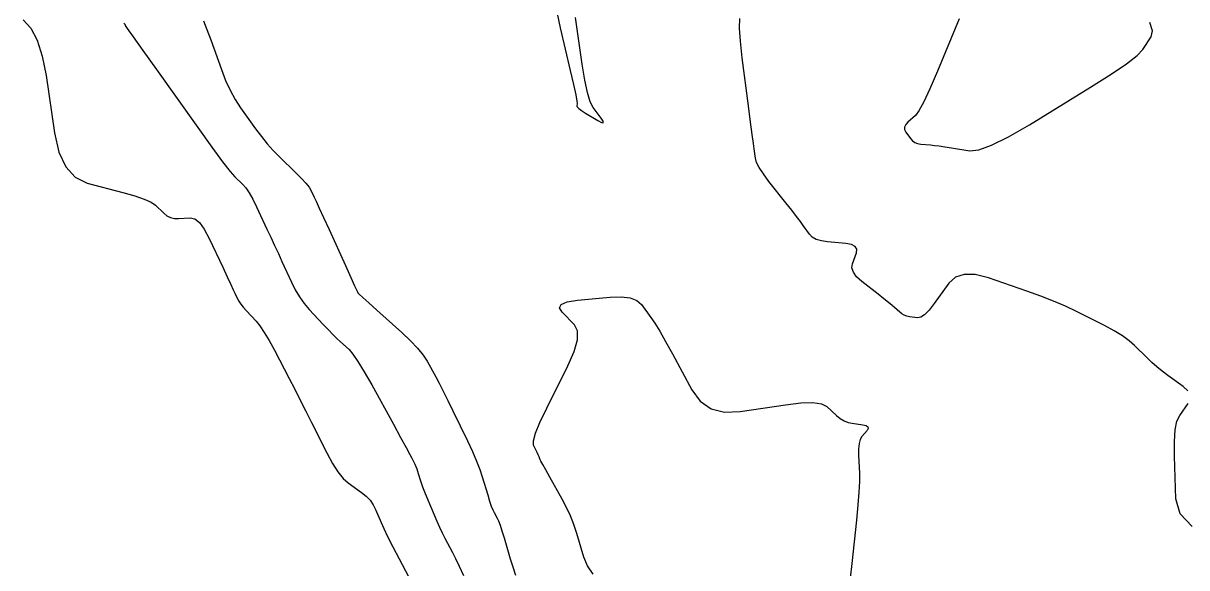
# Model space of a CAD drawing. Extents: x 2082232 to 2083549, y 592624 to 593832.
# Drawn here: x 2082396.7 to 2082476.3, y 593698.6 to 593735.9 of the extents above; entities that cross this region are included whole.
import ezdxf

# ---------------------------------------------------------------- set-up
doc = ezdxf.new("R2010")
doc.units = 0
doc.layers.add('DT_X_Contour_Minor', color=7, linetype='Continuous')

msp = doc.modelspace()

# ---------------------------------------------------------------- linework, layer by layer
at = {"layer": 'DT_X_Contour_Minor'}
for points in [[(2082396.661, 593736.124), (2082397.182, 593735.558), (2082397.616, 593734.733), (2082397.962, 593733.649), (2082398.221, 593732.307), (2082398.796, 593728.383), (2082399.099, 593727.065), (2082399.575, 593726.055), (2082400.224, 593725.353), (2082401.046, 593724.959), (2082403.471, 593724.318), (2082404.292, 593724.082), (2082404.94, 593723.856), (2082405.412, 593723.639), (2082405.71, 593723.432), (2082406.272, 593722.891), (2082406.494, 593722.716), (2082406.738, 593722.597), (2082407.004, 593722.534), (2082407.292, 593722.527), (2082408.09, 593722.582), (2082408.396, 593722.509), (2082408.713, 593722.246), (2082409.042, 593721.794), (2082409.384, 593721.153), (2082410.311, 593719.192), (2082410.623, 593718.53), (2082410.865, 593718.015), (2082411.037, 593717.647), (2082411.14, 593717.426), (2082411.318, 593717.032), (2082411.408, 593716.87), (2082411.542, 593716.678), (2082411.721, 593716.457), (2082411.944, 593716.207), (2082412.601, 593715.501), (2082412.864, 593715.179), (2082413.159, 593714.741), (2082413.488, 593714.187), (2082413.85, 593713.518), (2082414.859, 593711.581), (2082415.239, 593710.848), (2082415.622, 593710.101), (2082416.009, 593709.341), (2082416.398, 593708.568), (2082417.442, 593706.488), (2082417.827, 593705.775), (2082418.2, 593705.196), (2082418.56, 593704.75), (2082418.908, 593704.438), (2082419.818, 593703.784), (2082420.134, 593703.527), (2082420.4, 593703.248), (2082420.615, 593702.945), (2082420.779, 593702.619), (2082421.151, 593701.72), (2082421.333, 593701.312), (2082421.601, 593700.761), (2082421.954, 593700.069), (2082422.392, 593699.234), (2082423.675, 593696.82)], [(2082409.004, 593736.058), (2082409.236, 593735.457), (2082409.495, 593734.749), (2082410.218, 593732.716), (2082410.504, 593731.981), (2082410.819, 593731.302), (2082411.162, 593730.677), (2082411.534, 593730.107), (2082412.565, 593728.661), (2082412.957, 593728.136), (2082413.358, 593727.643), (2082413.77, 593727.183), (2082414.191, 593726.756), (2082415.326, 593725.661), (2082415.71, 593725.279), (2082416.009, 593724.954), (2082416.223, 593724.685), (2082416.352, 593724.474), (2082416.583, 593723.985), (2082416.711, 593723.709), (2082416.922, 593723.247), (2082417.217, 593722.601), (2082417.595, 593721.769), (2082418.713, 593719.304), (2082419.08, 593718.495), (2082419.344, 593717.915), (2082419.505, 593717.565), (2082419.562, 593717.444), (2082419.576, 593717.429), (2082419.661, 593717.352), (2082419.905, 593717.131), (2082420.308, 593716.768), (2082420.87, 593716.261), (2082422.581, 593714.719), (2082423.169, 593714.164), (2082423.653, 593713.652), (2082424.031, 593713.186), (2082424.304, 593712.764), (2082424.891, 593711.699), (2082425.129, 593711.253), (2082425.406, 593710.715), (2082425.72, 593710.086), (2082426.072, 593709.364), (2082427.061, 593707.316), (2082427.402, 593706.586), (2082427.686, 593705.932), (2082427.912, 593705.354), (2082428.079, 593704.852), (2082428.449, 593703.615), (2082428.58, 593703.191), (2082428.696, 593702.849), (2082428.798, 593702.587), (2082428.884, 593702.407), (2082429.095, 593702.034), (2082429.184, 593701.845), (2082429.293, 593701.556), (2082429.42, 593701.167), (2082429.568, 593700.68), (2082429.987, 593699.246), (2082430.159, 593698.697), (2082430.361, 593698.125)], [(2082433.2, 593736.556), (2082433.42, 593735.584), (2082434.097, 593732.665), (2082434.318, 593731.701), (2082434.471, 593730.998), (2082434.558, 593730.556), (2082434.578, 593730.374), (2082434.543, 593730.238), (2082434.571, 593730.169), (2082434.681, 593730.065), (2082434.873, 593729.925), (2082435.148, 593729.749), (2082435.99, 593729.234), (2082436.241, 593729.099), (2082436.362, 593729.081), (2082436.352, 593729.181), (2082436.213, 593729.397), (2082435.668, 593730.13)], [(2082435.668, 593730.13), (2082435.468, 593730.521), (2082435.277, 593731.143), (2082435.093, 593731.997), (2082434.919, 593733.082), (2082434.465, 593736.285)], [(2082476.361, 593710.749), (2082476.045, 593711.034), (2082475.002, 593711.789), (2082474.619, 593712.076), (2082474.255, 593712.372), (2082473.909, 593712.678), (2082473.581, 593712.992), (2082472.731, 593713.842), (2082472.362, 593714.166), (2082471.894, 593714.5), (2082471.327, 593714.846), (2082470.66, 593715.202), (2082468.749, 593716.167), (2082467.999, 593716.526), (2082467.182, 593716.878), (2082466.299, 593717.224), (2082465.349, 593717.564), (2082462.727, 593718.462), (2082461.82, 593718.691), (2082461.065, 593718.707), (2082460.463, 593718.508), (2082460.012, 593718.096), (2082459.013, 593716.71), (2082458.66, 593716.259), (2082458.351, 593715.945), (2082458.085, 593715.768), (2082457.863, 593715.728), (2082457.327, 593715.806), (2082457.135, 593715.847), (2082456.959, 593715.911), (2082456.799, 593715.999), (2082456.656, 593716.11), (2082456.298, 593716.439), (2082456.127, 593716.588), (2082455.885, 593716.788), (2082455.571, 593717.04), (2082455.185, 593717.343), (2082454.061, 593718.22), (2082453.704, 593718.542), (2082453.478, 593718.852), (2082453.382, 593719.149), (2082453.417, 593719.432), (2082453.682, 593720.172), (2082453.711, 593720.421), (2082453.599, 593720.61), (2082453.346, 593720.741), (2082452.952, 593720.813), (2082451.714, 593720.927), (2082451.287, 593720.992), (2082450.937, 593721.103), (2082450.664, 593721.259), (2082450.467, 593721.46), (2082450.043, 593722.058), (2082449.85, 593722.322), (2082449.588, 593722.669), (2082449.257, 593723.096), (2082448.858, 593723.605), (2082447.701, 593725.071), (2082447.318, 593725.582), (2082447.035, 593726.016), (2082446.852, 593726.372), (2082446.769, 593726.651), (2082446.684, 593727.292), (2082446.636, 593727.656), (2082446.555, 593728.269), (2082446.442, 593729.131), (2082446.297, 593730.241), (2082445.866, 593733.533), (2082445.742, 593734.655), (2082445.692, 593735.551), (2082445.717, 593736.222)], [(2082460.715, 593736.182), (2082459.231, 593732.608), (2082458.719, 593731.414), (2082458.299, 593730.512), (2082457.969, 593729.902), (2082457.731, 593729.584), (2082457.216, 593729.125), (2082457.062, 593728.954), (2082456.985, 593728.784), (2082456.987, 593728.615), (2082457.066, 593728.448), (2082457.382, 593728.002), (2082457.516, 593727.853), (2082457.681, 593727.74), (2082457.877, 593727.664), (2082458.105, 593727.623), (2082458.753, 593727.564), (2082459.024, 593727.535), (2082459.353, 593727.493), (2082459.74, 593727.438), (2082460.184, 593727.37), (2082461.445, 593727.172), (2082462.055, 593727.227), (2082462.939, 593727.541), (2082464.098, 593728.114), (2082465.53, 593728.947), (2082469.716, 593731.513), (2082471.116, 593732.396), (2082472.178, 593733.12), (2082472.9, 593733.687), (2082473.284, 593734.094), (2082473.857, 593734.971)], [(2082473.857, 593734.971), (2082473.942, 593735.379), (2082473.766, 593735.949)], [(2082403.539, 593735.904), (2082403.559, 593735.88), (2082403.584, 593735.853), (2082403.592, 593735.844), (2082403.599, 593735.835), (2082403.604, 593735.828), (2082403.608, 593735.821), (2082403.616, 593735.805), (2082403.62, 593735.798), (2082403.624, 593735.789), (2082403.628, 593735.778), (2082403.633, 593735.765), (2082403.646, 593735.727), (2082403.783, 593735.529), (2082404.184, 593734.961), (2082404.85, 593734.025), (2082405.78, 593732.72), (2082408.612, 593728.749), (2082409.567, 593727.421), (2082410.306, 593726.417), (2082410.831, 593725.737), (2082411.141, 593725.38), (2082411.68, 593724.86), (2082411.891, 593724.618), (2082412.118, 593724.283), (2082412.363, 593723.853), (2082412.624, 593723.33), (2082413.342, 593721.81), (2082413.608, 593721.244), (2082413.868, 593720.687), (2082414.121, 593720.138), (2082414.367, 593719.598), (2082415.015, 593718.168), (2082415.274, 593717.65), (2082415.562, 593717.169), (2082415.88, 593716.723), (2082416.228, 593716.314), (2082417.197, 593715.272), (2082417.543, 593714.905), (2082417.853, 593714.586), (2082418.128, 593714.315), (2082418.367, 593714.091), (2082418.958, 593713.559), (2082419.221, 593713.258), (2082419.568, 593712.755), (2082419.999, 593712.048), (2082420.513, 593711.14), (2082421.996, 593708.447), (2082422.492, 593707.544), (2082422.868, 593706.855), (2082423.122, 593706.381), (2082423.256, 593706.121), (2082423.453, 593705.714), (2082423.524, 593705.56), (2082423.588, 593705.402), (2082423.647, 593705.242), (2082423.699, 593705.079), (2082423.83, 593704.641), (2082423.895, 593704.442), (2082423.994, 593704.175), (2082424.126, 593703.838), (2082424.291, 593703.433), (2082424.776, 593702.26), (2082424.96, 593701.83), (2082425.146, 593701.419), (2082425.334, 593701.027), (2082425.526, 593700.654), (2082426.041, 593699.685), (2082426.253, 593699.268), (2082426.505, 593698.744), (2082426.795, 593698.112)], [(2082435.679, 593698.191), (2082435.274, 593698.762), (2082435.02, 593699.36), (2082434.545, 593700.987), (2082434.349, 593701.592), (2082434.118, 593702.184), (2082433.851, 593702.765), (2082433.55, 593703.335), (2082432.698, 593704.838), (2082432.418, 593705.334), (2082432.215, 593705.697), (2082432.09, 593705.926), (2082432.043, 593706.021), (2082432.02, 593706.096), (2082432.002, 593706.144), (2082431.963, 593706.231), (2082431.905, 593706.356), (2082431.826, 593706.521), (2082431.588, 593707.013), (2082431.578, 593707.31), (2082431.725, 593707.832), (2082432.029, 593708.579), (2082432.491, 593709.552), (2082433.933, 593712.446), (2082434.366, 593713.437), (2082434.586, 593714.236), (2082434.592, 593714.846), (2082434.383, 593715.264), (2082433.543, 593716.128), (2082433.372, 593716.421), (2082433.489, 593716.652), (2082433.894, 593716.823), (2082434.588, 593716.932), (2082436.821, 593717.142), (2082437.584, 593717.17), (2082438.197, 593717.096), (2082438.661, 593716.92), (2082438.976, 593716.642), (2082439.615, 593715.766), (2082439.887, 593715.364), (2082440.224, 593714.813), (2082440.624, 593714.114), (2082441.089, 593713.266), (2082442.415, 593710.809), (2082442.995, 593710.025), (2082443.741, 593709.515), (2082444.653, 593709.279), (2082445.732, 593709.318), (2082448.828, 593709.788), (2082449.876, 593709.913), (2082450.696, 593709.937), (2082451.29, 593709.858), (2082451.656, 593709.677), (2082452.33, 593709.06), (2082452.586, 593708.852), (2082452.848, 593708.692), (2082453.116, 593708.581), (2082453.391, 593708.517), (2082454.13, 593708.41), (2082454.356, 593708.355), (2082454.479, 593708.272), (2082454.5, 593708.159), (2082454.418, 593708.018), (2082454.062, 593707.602), (2082453.947, 593707.406), (2082453.871, 593707.131), (2082453.834, 593706.776), (2082453.834, 593706.342), (2082453.887, 593705.078), (2082453.89, 593704.524), (2082453.858, 593703.808), (2082453.792, 593702.932), (2082453.691, 593701.894), (2082453.376, 593698.912), (2082453.259, 593697.919)], [(2082476.671, 593701.448), (2082475.858, 593702.322), (2082475.561, 593703.344), (2082475.458, 593706.265), (2082475.451, 593707.261), (2082475.508, 593708.059), (2082475.629, 593708.659), (2082475.814, 593709.06), (2082476.394, 593709.864)]]:
    msp.add_lwpolyline(points, dxfattribs=at)

doc.saveas('drawing.dxf')
